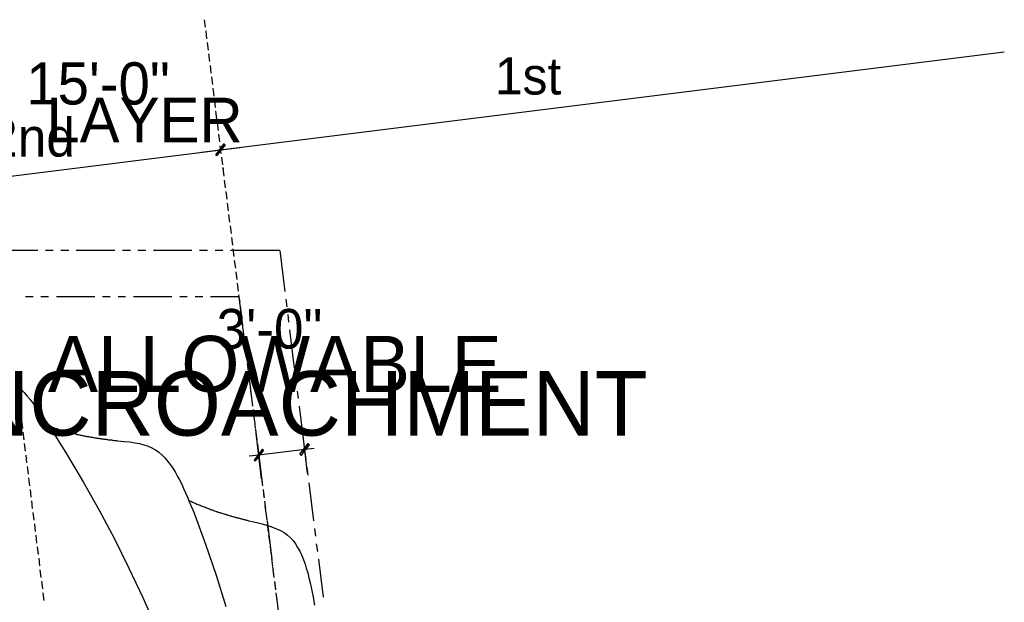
# Model space of a CAD drawing. Header units: feet. Extents: x -79 to 198, y -22 to 181.
# Tile 287 of 287: x 128 to 192, y 140 to 178. Entities that reach past the tile are written whole.
import ezdxf
from ezdxf.enums import TextEntityAlignment as Align

# ---------------------------------------------------------------- set-up
doc = ezdxf.new("R2010")
doc.units = ezdxf.units.FT
for name, color, linetype in [('A-LINEA', 7, 'CONTINUOUS'), ('A-LINEA-FINA', 9, 'CONTINUOUS'), ('A-TEXTO-PDF', 3, 'CONTINUOUS')]:
    doc.layers.add(name, color=color, linetype=linetype)

msp = doc.modelspace()

# ---------------------------------------------------------------- linework, layer by layer
at = {"layer": 'A-LINEA'}
for p, q in [((140.08, 178.2444), (140.1333, 177.7511)), ((140.1733, 177.5111), (140.2267, 177.0044)), ((140.2667, 176.7644), (140.32, 176.2711)), ((139.8933, 169.6444), (191.9867, 176.1511)), ((140.36, 176.0178), (140.4133, 175.5244)), ((140.4533, 175.2711), (140.5067, 174.7778)), ((140.5467, 174.5244), (140.6, 174.0311)), ((140.64, 173.7911), (140.6933, 173.2844)), ((140.7333, 173.0444), (140.7867, 172.5511)), ((140.8133, 172.2978), (140.88, 171.8044)), ((140.9067, 171.5511), (140.9733, 171.0578)), ((141, 170.8044), (141.0667, 170.3111)), ((125.0133, 167.7778), (142.3733, 169.9511)), ((141.0933, 170.0578), (141.16, 169.5644)), ((141.1867, 169.3244), (141.2533, 168.8178)), ((141.28, 168.6578), (141.2933, 168.5511)), ((141.28, 168.6578), (141.2933, 168.5511)), ((141.28, 168.5778), (141.3467, 168.0844)), ((141.3733, 167.8311), (141.44, 167.3378)), ((141.4667, 167.0844), (141.5333, 166.5911)), ((141.56, 166.3378), (141.6267, 165.8444)), ((141.6533, 165.6044), (141.72, 165.0978)), ((141.7467, 164.8578), (141.8133, 164.3644)), ((141.84, 164.1111), (141.9067, 163.6178)), ((129.28, 163.2578), (126.7733, 163.2578)), ((130.28, 163.2578), (129.7733, 163.2578)), ((131.28, 163.2578), (130.7733, 163.2578)), ((134.28, 163.2578), (131.7733, 163.2578)), ((135.28, 163.2578), (134.7733, 163.2578)), ((136.28, 163.2578), (135.7733, 163.2578)), ((139.28, 163.2578), (136.7733, 163.2578)), ((140.28, 163.2578), (139.7733, 163.2578)), ((141.28, 163.2578), (140.7733, 163.2578)), ((144.9733, 163.2578), (141.7733, 163.2578)), ((141.9333, 163.3644), (142, 162.8711)), ((144.9733, 163.2578), (145.3067, 160.5911)), ((142.0267, 162.6178), (142.0933, 162.1244)), ((142.12, 161.8711), (142.1867, 161.3778)), ((142.2133, 161.1378), (142.28, 160.6311)), ((142.3067, 160.3911), (142.3733, 159.8978)), ((128.9733, 160.2578), (128.48, 160.2578)), ((129.9733, 160.2578), (129.48, 160.2578)), ((132.9733, 160.2578), (130.48, 160.2578)), ((133.9733, 160.2578), (133.48, 160.2578)), ((134.9733, 160.2578), (134.48, 160.2578)), ((137.9733, 160.2578), (135.48, 160.2578)), ((138.9733, 160.2578), (138.48, 160.2578)), ((139.9733, 160.2578), (139.48, 160.2578)), ((142.32, 160.2578), (140.48, 160.2578)), ((142.32, 160.2578), (142.5867, 158.1111)), ((145.3733, 160.0978), (145.4267, 159.6044)), ((142.4, 159.6444), (142.4667, 159.1511)), ((145.4933, 159.1111), (145.5467, 158.6044)), ((142.4933, 158.8978), (142.56, 158.4044)), ((142.5867, 158.1511), (142.6533, 157.6578)), ((145.6133, 158.1111), (145.92, 155.6311)), ((142.6533, 157.6178), (142.72, 157.1244)), ((142.68, 157.4178), (142.7467, 156.9111)), ((142.7733, 156.6711), (142.84, 156.1778)), ((142.7733, 156.6311), (142.84, 156.1378)), ((142.8667, 155.9244), (142.9333, 155.4311)), ((142.9067, 155.6311), (143.2133, 153.1511)), ((142.96, 155.1778), (143.0133, 154.6844)), ((145.9867, 155.1378), (146.0533, 154.6444)), ((143.0533, 154.4311), (143.1067, 153.9378)), ((146.1067, 154.1378), (146.1733, 153.6444)), ((143.1467, 153.6844), (143.2, 153.1911)), ((128.12, 152.9644), (128.1867, 152.4578)), ((143.24, 152.9511), (143.2933, 152.4444)), ((146.24, 153.1511), (146.5467, 150.6711)), ((128.2133, 152.2178), (128.28, 151.7111)), ((143.2667, 152.6578), (143.3333, 152.1644)), ((143.3333, 152.2044), (143.3867, 151.7111)), ((128.3067, 151.4711), (128.36, 150.9778)), ((143.4, 151.6711), (143.4533, 151.1644)), ((143.4267, 151.4578), (143.48, 150.9644)), ((146.7733, 148.8178), (146.44, 151.5911)), ((143.8, 148.4444), (143.4667, 151.2178)), ((128.4, 150.7244), (128.4533, 150.2311)), ((143.52, 150.7111), (143.5733, 150.2178)), ((143.52, 150.6711), (143.8267, 148.1911)), ((146.6, 150.1778), (146.6667, 149.6844)), ((128.4933, 149.9778), (128.5467, 149.4844)), ((143.6133, 149.9644), (143.6667, 149.4711)), ((128.5867, 149.2311), (128.64, 148.7378)), ((143.7067, 149.2311), (143.76, 148.7244)), ((146.7333, 149.1778), (146.7867, 148.6844)), ((128.68, 148.4978), (128.7333, 147.9911)), ((143.8, 148.4844), (143.8533, 147.9778)), ((128.7733, 147.7511), (128.8267, 147.2578)), ((143.8933, 147.7378), (143.9467, 147.2444)), ((143.8933, 147.6978), (143.96, 147.2044)), ((146.8533, 148.1911), (147.16, 145.7111)), ((128.8667, 147.0044), (128.92, 146.5111)), ((143.9867, 146.9911), (144.04, 146.4978)), ((144.0133, 146.6978), (144.08, 146.2044)), ((128.96, 146.2578), (129.0133, 145.7644)), ((144.0667, 146.2444), (144.1333, 145.7511)), ((144.1467, 145.7111), (144.4533, 143.2311)), ((129.0533, 145.5111), (129.1067, 145.0178)), ((144.16, 145.4978), (144.2267, 145.0044)), ((147.2267, 145.2178), (147.2933, 144.7111)), ((129.1467, 144.7778), (129.2, 144.2711)), ((144.2533, 144.7644), (144.32, 144.2578)), ((129.24, 144.0311), (129.2933, 143.5244)), ((144.3467, 144.0178), (144.4133, 143.5244)), ((147.3467, 144.2178), (147.4133, 143.7244)), ((129.3333, 143.2844), (129.3867, 142.7911)), ((144.44, 143.2711), (144.5067, 142.7778)), ((147.48, 143.2311), (147.7867, 140.7511)), ((129.4133, 142.5378), (129.48, 142.0444)), ((144.5067, 142.7378), (144.5733, 142.2444)), ((144.5333, 142.5244), (144.6, 142.0311)), ((129.5067, 141.7911), (129.5733, 141.2978)), ((144.6267, 141.7778), (144.6933, 141.2844)), ((144.64, 141.7378), (144.6933, 141.2444)), ((129.6, 141.0444), (129.6667, 140.5511)), ((144.72, 141.0444), (144.7867, 140.5378)), ((144.76, 140.7511), (145.0667, 138.2711))]:
    msp.add_line(p, q, dxfattribs=at)
for points in [[(127.9733, 154.4711), (128.1867, 154.2578), (128.3867, 154.0444), (128.5733, 153.8311), (128.76, 153.6044), (128.96, 153.3511), (129.1467, 153.0978), (129.3333, 152.8578), (129.5067, 152.5911), (129.68, 152.3378), (129.8533, 152.0978), (130.0267, 151.8311), (131.1467, 150.0578), (132.2267, 148.2444), (133.2533, 146.4044), (134.2533, 144.5378), (135.1867, 142.6444), (136.08, 140.7378), (136.9333, 138.8044)], [(130, 151.8711), (130.08, 151.8444), (130.1467, 151.8178), (130.2267, 151.7911), (130.3067, 151.7644), (130.3733, 151.7378), (130.4533, 151.7111), (130.52, 151.6978), (130.6, 151.6711), (130.6667, 151.6444), (130.7467, 151.6178), (130.8133, 151.6044), (130.8933, 151.5778), (130.96, 151.5644), (131.0267, 151.5378), (131.1067, 151.5244), (131.1733, 151.4978), (131.24, 151.4844), (131.3067, 151.4578), (131.3733, 151.4444), (131.44, 151.4311), (131.52, 151.4044), (131.5867, 151.3911), (131.6533, 151.3778), (131.72, 151.3644), (131.7733, 151.3511), (131.84, 151.3244), (131.9067, 151.3111), (131.9733, 151.2978), (132.04, 151.2844), (132.1067, 151.2711), (132.16, 151.2578), (132.2267, 151.2444), (132.2933, 151.2311), (132.3467, 151.2178), (132.4133, 151.2044), (132.4667, 151.1911), (132.5333, 151.1911), (132.5867, 151.1778), (132.6533, 151.1644), (132.7067, 151.1511), (132.7733, 151.1378), (132.8267, 151.1378), (132.88, 151.1244), (132.9467, 151.1111), (133, 151.0978), (133.0533, 151.0978), (133.1067, 151.0844), (133.1733, 151.0711), (133.2267, 151.0711), (133.28, 151.0578), (133.3333, 151.0578), (133.3867, 151.0444), (133.44, 151.0311), (133.4933, 151.0311), (133.5467, 151.0178), (133.6, 151.0178), (133.6533, 151.0044), (133.7067, 151.0044), (133.7467, 150.9911), (133.8, 150.9911), (133.8533, 150.9778), (133.9067, 150.9778), (133.96, 150.9644), (134, 150.9644), (134.0533, 150.9644), (134.1067, 150.9511), (134.1467, 150.9511), (134.2, 150.9378), (134.24, 150.9378), (134.2933, 150.9378), (134.3333, 150.9244), (134.3867, 150.9244), (134.4267, 150.9111), (134.8933, 150.8711), (135.2533, 150.8311), (135.5733, 150.7778), (135.88, 150.7244), (136.16, 150.6444), (136.4267, 150.5644), (136.6667, 150.4578), (136.9067, 150.3244), (137.12, 150.1778), (137.32, 150.0044), (137.52, 149.8044), (137.6933, 149.5911), (137.8667, 149.3644), (138.0267, 149.1244), (138.1867, 148.8844), (138.32, 148.6311), (138.4667, 148.3778), (138.6133, 148.0844), (138.7333, 147.8044), (138.8667, 147.5378), (138.9867, 147.2578), (139.1067, 146.9778), (139.2133, 146.7111), (139.3333, 146.4178), (139.4133, 146.2044), (140.1467, 144.2044), (140.84, 142.1911), (141.48, 140.1511)], [(147.2133, 150.4178), (146.6, 150.3511), (143.6133, 149.9778), (143, 149.9111)], [(139.08, 147.0444), (139.1067, 147.0311), (139.1733, 146.9911), (139.24, 146.9644), (139.32, 146.9244), (139.3867, 146.8978), (139.4667, 146.8711), (139.5333, 146.8311), (139.6, 146.8044), (139.6667, 146.7778), (139.7467, 146.7511), (139.8133, 146.7244), (139.88, 146.6978), (139.9467, 146.6711), (140.0133, 146.6444), (140.08, 146.6178), (140.1467, 146.5911), (140.2133, 146.5644), (140.28, 146.5378), (140.3467, 146.5111), (140.4133, 146.4844), (140.48, 146.4578), (140.5467, 146.4311), (140.6, 146.4178), (140.6667, 146.3911), (140.7333, 146.3644), (140.8, 146.3511), (140.8533, 146.3244), (140.92, 146.3111), (140.9867, 146.2844), (141.04, 146.2578), (141.1067, 146.2444), (141.16, 146.2311), (141.2267, 146.2044), (141.28, 146.1911), (141.3467, 146.1644), (141.4, 146.1511), (141.4667, 146.1378), (141.52, 146.1111), (141.5733, 146.0978), (141.64, 146.0844), (141.6933, 146.0578), (141.7467, 146.0444), (141.8, 146.0311), (141.8533, 146.0178), (141.92, 146.0044), (141.9733, 145.9778), (142.0267, 145.9644), (142.08, 145.9511), (142.1333, 145.9378), (142.1867, 145.9244), (142.24, 145.9111), (142.2933, 145.8978), (142.3467, 145.8844), (142.4, 145.8711), (142.4533, 145.8578), (142.4933, 145.8444), (142.5467, 145.8311), (142.6, 145.8178), (142.6533, 145.8044), (142.7067, 145.7911), (142.7467, 145.7778), (142.8, 145.7644), (142.8533, 145.7511), (142.8933, 145.7378), (142.9467, 145.7244), (142.9867, 145.7244), (143.1733, 145.6711), (143.48, 145.6044), (143.84, 145.5111), (144.1733, 145.4178), (144.4933, 145.3111), (144.7733, 145.2044), (145.0267, 145.0844), (145.2667, 144.9511), (145.48, 144.7911), (145.68, 144.6178), (145.84, 144.4311), (146, 144.2178), (146.1333, 143.9911), (146.28, 143.7378), (146.4, 143.4711), (146.5067, 143.1911), (146.6133, 142.9111), (146.6933, 142.6311), (146.7867, 142.3378), (146.8667, 142.0178), (146.9467, 141.6978), (147.0133, 141.3911), (147.08, 141.0844), (147.1333, 140.7778), (147.1867, 140.4711), (147.2267, 140.2311)], [(139.08, 147.0444), (139.1067, 147.0311), (139.1733, 146.9911), (139.24, 146.9644), (139.32, 146.9244), (139.3867, 146.8978), (139.4667, 146.8711), (139.5333, 146.8311), (139.6, 146.8044), (139.6667, 146.7778), (139.7467, 146.7511), (139.8133, 146.7244), (139.88, 146.6978), (139.9467, 146.6711), (140.0133, 146.6444), (140.08, 146.6178), (140.1467, 146.5911), (140.2133, 146.5644), (140.28, 146.5378), (140.3467, 146.5111), (140.4133, 146.4844), (140.48, 146.4578), (140.5467, 146.4311), (140.6, 146.4178), (140.6667, 146.3911), (140.7333, 146.3644), (140.8, 146.3511), (140.8533, 146.3244), (140.92, 146.3111), (140.9867, 146.2844), (141.04, 146.2578), (141.1067, 146.2444), (141.16, 146.2311), (141.2267, 146.2044), (141.28, 146.1911), (141.3467, 146.1644), (141.4, 146.1511), (141.4667, 146.1378), (141.52, 146.1111), (141.5733, 146.0978), (141.64, 146.0844), (141.6933, 146.0578), (141.7467, 146.0444), (141.8, 146.0311), (141.8533, 146.0178), (141.92, 146.0044), (141.9733, 145.9778), (142.0267, 145.9644), (142.08, 145.9511), (142.1333, 145.9378), (142.1867, 145.9244), (142.24, 145.9111), (142.2933, 145.8978), (142.3467, 145.8844), (142.4, 145.8711), (142.4533, 145.8578), (142.4933, 145.8444), (142.5467, 145.8311), (142.6, 145.8178), (142.6533, 145.8044), (142.7067, 145.7911), (142.7467, 145.7778), (142.8, 145.7644), (142.8533, 145.7511), (142.8933, 145.7378), (142.9467, 145.7244), (142.9867, 145.7244), (143.1733, 145.6711), (143.48, 145.6044), (143.84, 145.5111), (144.1733, 145.4178), (144.4933, 145.3111), (144.7733, 145.2044), (145.0267, 145.0844), (145.2667, 144.9511), (145.48, 144.7911), (145.68, 144.6178), (145.84, 144.4311), (146, 144.2178), (146.1333, 143.9911), (146.28, 143.7378), (146.4, 143.4711), (146.5067, 143.1911), (146.6133, 142.9111), (146.6933, 142.6311), (146.7867, 142.3378), (146.8667, 142.0178), (146.9467, 141.6978), (147.0133, 141.3911), (147.08, 141.0844), (147.1333, 140.7778), (147.1867, 140.4711), (147.2267, 140.2311)]]:
    msp.add_lwpolyline(points, dxfattribs=at)
at = {"layer": 'A-LINEA-FINA'}
for points in [[(141.3733, 170.1778), (140.8933, 169.4178), (140.8267, 169.4711), (141.3733, 170.1778), (141.3733, 170.1778)], [(140.8267, 169.4711), (140.8933, 169.4178), (141.3733, 170.1778), (140.8267, 169.4711)], [(141.44, 170.1111), (141.3733, 170.1778), (140.8933, 169.4178), (141.44, 170.1111)], [(140.8933, 169.4178), (141.3733, 170.1778), (141.44, 170.1111), (140.8933, 169.4178), (140.8933, 169.4178)], [(143.3067, 149.6578), (143.3867, 149.6044), (143.8533, 150.3644), (143.3067, 149.6578)], [(143.3867, 149.6044), (143.8533, 150.3644), (143.92, 150.2978), (143.3867, 149.6044), (143.3867, 149.6044)], [(146.8267, 150.7244), (146.36, 149.9644), (146.28, 150.0311), (146.8267, 150.7244), (146.8267, 150.7244)], [(146.9067, 150.6578), (146.8267, 150.7244), (146.36, 149.9644), (146.9067, 150.6578)]]:
    msp.add_lwpolyline(points, dxfattribs=at)

# ---------------------------------------------------------------- texts
at = {"layer": 'A-TEXTO-PDF'}
for s, height, p in [('1st', 2.41, (161.0882, 173.389)), ('15\'-0"', 2.736, (133.1857, 172.7394)), ('LAYER', 2.905, (136.2028, 170.2737)), ('2nd', 2.495, (128.8997, 169.3622)), ('3\'-0"', 2.576, (144.3072, 156.8929)), ('ALLOWABLE', 3.633, (144.6541, 154.0865)), ('ENCROACHMENT', 4.186, (144.8906, 151.2455))]:
    msp.add_text(s, height=height, dxfattribs=at).set_placement(p, align=Align.CENTER)

doc.saveas('drawing.dxf')
